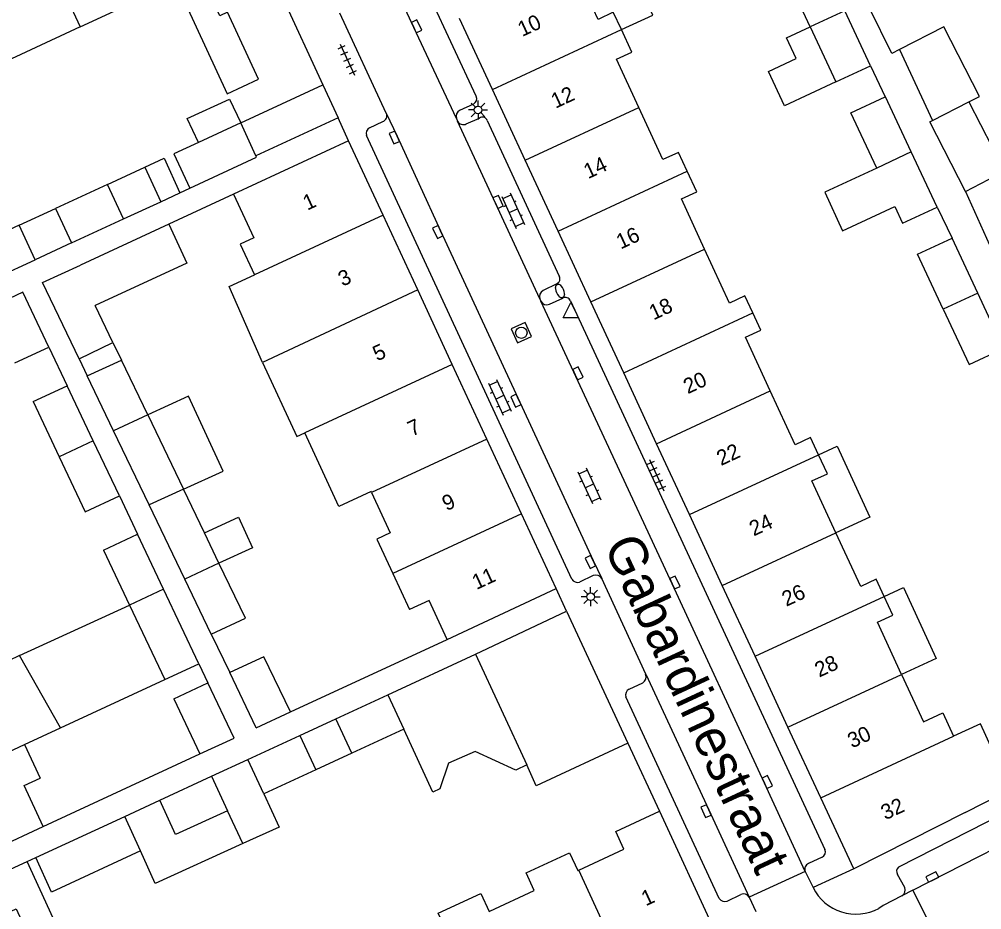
# Model space of a CAD drawing. Extents: x 132998 to 136004, y 396998 to 398512.
# Drawn here: x 133435.1 to 133498.3, y 398371.5 to 398430 of the extents above; entities that cross this region are included whole.
import ezdxf

# ---------------------------------------------------------------- set-up
doc = ezdxf.new("R2010")
doc.units = 0
for name, color, linetype in [('gg-afsc-erfafscheiding', 7, 'Continuous'), ('gg-afsc-muur', 7, 'Continuous'), ('gg-anno-huisnummerreeks BGT', 7, 'Continuous'), ('gg-anno-openbare ruimte label', 7, 'Continuous'), ('gg-bbg-bijgebouw', 7, 'Continuous'), ('gg-bbg-gedigitaliseerde bebouwing', 7, 'Continuous'), ('gg-bbg-gedigitaliseerde bijgebouw', 7, 'Continuous'), ('gg-bbg-hoofdgebouw', 7, 'Continuous'), ('gg-bbg-luifel en loopbrug', 7, 'Continuous'), ('gg-bbg-tussenscheiding', 7, 'Continuous'), ('gg-knt-verharding', 7, 'Continuous'), ('gg-knt-verharding nz', 7, 'Continuous'), ('gt-grn-weggrens', 7, 'Continuous'), ('gt-symb-brandkraan', 7, 'Continuous'), ('gt-symb-klinker verharding', 7, 'Continuous'), ('gt-symb-kolk', 7, 'Continuous'), ('gt-symb-lichtmast', 7, 'Continuous'), ('gt-symb-rioolschacht', 7, 'Continuous'), ('gt-symb-tegel verharding', 7, 'Continuous'), ('gt-symb-waterafsluiter', 7, 'Continuous')]:
    doc.layers.add(name, color=color, linetype=linetype)

# ---------------------------------------------------------------- blocks, each defined once
blk = doc.blocks.new('gt0-WAFSL')
at = {"layer": 'gt-symb-waterafsluiter'}
for p, q in [((-0.5, -0.333), (0, 0.667)), ((0, 0.667), (0.5, -0.333)), ((0.5, -0.333), (-0.5, -0.333))]:
    blk.add_line(p, q, dxfattribs=at)
blk = doc.blocks.new('gt0-BR')
at = {"layer": 'gt-symb-brandkraan'}
for centre, radius, start, end in [((-0.244, 0), 0.206, 107.56694, 252.43307), ((0.599, -2.664), 3, 106.89205, 107.56694), ((0, -0.691), 0.938, 73.10799, 106.89205), ((-0.599, -2.664), 3, 72.43309, 73.10799), ((0.244, 0), 0.206, 287.56695, 72.43309), ((0.599, 2.664), 3, 252.43307, 253.10797), ((0, 0.691), 0.938, 253.10797, 286.89206), ((-0.599, 2.664), 3, 286.89206, 287.56695)]:
    blk.add_arc(centre, radius, start, end, dxfattribs=at)
blk = doc.blocks.new('gt0-KL1')
at = {"layer": 'gt-symb-klinker verharding'}
for p, q in [((-1.15, 0.3), (1.15, 0.3)), ((-1, -0.3), (-1, 0.3)), ((-0.5, 0.3), (-0.5, 0.45)), ((0, -0.3), (0, 0.3)), ((0.5, 0.3), (0.5, 0.45)), ((1, -0.3), (1, 0.3)), ((-1.15, -0.3), (1.15, -0.3)), ((-0.5, -0.45), (-0.5, -0.3)), ((0.5, -0.45), (0.5, -0.3))]:
    blk.add_line(p, q, dxfattribs=at)
blk = doc.blocks.new('gt0-TEG1')
at = {"layer": 'gt-symb-tegel verharding'}
for p, q in [((-1.125, 0), (1.125, 0)), ((-0.9, -0.25), (-0.9, 0.25)), ((-0.45, -0.25), (-0.45, 0.25)), ((0, -0.25), (0, 0.25)), ((0.45, -0.25), (0.45, 0.25)), ((0.9, -0.25), (0.9, 0.25))]:
    blk.add_line(p, q, dxfattribs=at)
blk = doc.blocks.new('gt0-KOLK')
at = {"layer": 'gt-symb-kolk'}
blk.add_lwpolyline([(0, 0), (0.375, 0), (0.375, 0.4), (-0.375, 0.4), (-0.375, 0), (0, 0)], dxfattribs=at)
blk = doc.blocks.new('gt0-LMAST')
at = {"layer": 'gt-symb-lichtmast'}
for p, q in [((-0.182, 0.173), (-0.447, 0.438)), ((-0.005, 0.246), (-0.005, 0.621)), ((0.172, 0.173), (0.437, 0.438)), ((-0.255, -0.004), (-0.63, -0.004)), ((-0.182, -0.181), (-0.447, -0.446)), ((-0.005, -0.254), (-0.005, -0.629)), ((0.437, -0.446), (0.172, -0.181)), ((0.245, -0.004), (0.62, -0.004))]:
    blk.add_line(p, q, dxfattribs=at)
blk.add_circle((-0.005, -0.004), 0.25, dxfattribs=at)
blk = doc.blocks.new('gt0-RS')
at = {"layer": 'gt-symb-rioolschacht'}
blk.add_lwpolyline([(-0.5, -0.5), (0.5, -0.5), (0.5, 0.5), (-0.5, 0.5)], close=True, dxfattribs=at)
blk.add_circle((0, 0), 0.375, dxfattribs=at)

msp = doc.modelspace()

# ---------------------------------------------------------------- linework, layer by layer
at = {"layer": 'gg-afsc-erfafscheiding'}
for p, q in [((133490.993, 398426.95), (133491.967, 398424.918)), ((133449.171, 398418.527), (133444.939, 398416.551)), ((133445.664, 398418.621), (133446.311, 398418.921)), ((133495.362, 398417.674), (133496.349, 398415.649)), ((133437.055, 398408.483), (133438.257, 398405.944)), ((133441.683, 398398.715), (133442.874, 398396.2)), ((133447.718, 398389.65), (133448.932, 398387.122)), ((133452.908, 398384.535), (133463.198, 398389.286)), ((133446.901, 398387.7), (133447.499, 398386.438)), ((133436.688, 398377.002), (133446.977, 398381.775)), ((133435.622, 398374.71), (133436.191, 398374.974))]:
    msp.add_line(p, q, dxfattribs=at)
msp.add_lwpolyline([(133492.904, 398428.028), (133492.399, 398427.769), (133489.468, 398433.745), (133489.872, 398433.952)], dxfattribs=at)
at = {"layer": 'gg-afsc-muur'}
for p, q in [((133450.875, 398434.719), (133455.039, 398425.701)), ((133475.07, 398382.48), (133477.14, 398378.01))]:
    msp.add_line(p, q, dxfattribs=at)
at = {"layer": 'gg-bbg-bijgebouw'}
for p, q in [((133455.039, 398425.701), (133456.038, 398423.538)), ((133471.04, 398391.16), (133475.07, 398382.48)), ((133450.675, 398383.493), (133452.908, 398384.535)), ((133446.977, 398381.775), (133449.213, 398382.821))]:
    msp.add_line(p, q, dxfattribs=at)
at = {"layer": 'gg-bbg-gedigitaliseerde bebouwing'}
for p, q in [((133439.107, 398429.513), (133444.955, 398432.222)), ((133456.73, 398422.04), (133449.171, 398418.527)), ((133459.631, 398393.622), (133460.731, 398391.249)), ((133435.129, 398388.234), (133432.157, 398386.817)), ((133437.811, 398383.49), (133435.129, 398388.234)), ((133435.451, 398382.397), (133437.811, 398383.49)), ((133435.451, 398382.397), (133436.475, 398380.187))]:
    msp.add_line(p, q, dxfattribs=at)
for points in [[(133474.639, 398429.329), (133474.112, 398430.468), (133473.112, 398430.005), (133471.486, 398433.517)], [(133439.107, 398429.513), (133433.272, 398426.809), (133432.076, 398429.391)], [(133475.783, 398424.207), (133474.313, 398427.382), (133475.324, 398427.85), (133474.639, 398429.329)], [(133478.959, 398420.029), (133478.383, 398421.274), (133477.36, 398420.801), (133475.783, 398424.207)], [(133480.105, 398414.909), (133478.577, 398418.211), (133479.584, 398418.677), (133478.959, 398420.029)], [(133449.171, 398418.527), (133450.502, 398415.65), (133449.618, 398415.241), (133450.55, 398413.226)], [(133483.272, 398410.726), (133482.753, 398411.848), (133481.739, 398411.379), (133480.105, 398414.909)], [(133451.084, 398407.483), (133448.898, 398412.461), (133450.55, 398413.226)], [(133484.418, 398405.607), (133482.785, 398409.137), (133483.793, 398409.605), (133483.272, 398410.726)], [(133451.084, 398407.483), (133453.34, 398402.613), (133453.855, 398402.852)], [(133487.584, 398401.423), (133487.066, 398402.542), (133486.053, 398402.073), (133484.418, 398405.607)], [(133458.244, 398398.933), (133458.212, 398399.003), (133456.092, 398398.021), (133453.855, 398402.852)], [(133488.728, 398396.303), (133487.153, 398399.71), (133488.161, 398400.176), (133487.584, 398401.423)], [(133458.244, 398398.933), (133459.471, 398396.283), (133458.587, 398395.873), (133459.631, 398393.622)], [(133491.896, 398392.12), (133491.376, 398393.244), (133490.36, 398392.774), (133488.728, 398396.303)], [(133493.04, 398387), (133491.455, 398390.429), (133492.463, 398390.895), (133491.896, 398392.12)], [(133463.198, 398389.286), (133462.014, 398391.843), (133460.731, 398391.249)], [(133493.04, 398387), (133494.478, 398383.889), (133495.736, 398384.471), (133496.443, 398382.942)], [(133500.177, 398379.437), (133498.211, 398383.757), (133496.443, 398382.942)], [(133436.688, 398377.002), (133435.439, 398379.709), (133436.475, 398380.187)], [(133471.847, 398374.149), (133474.806, 398375.518), (133474.268, 398376.681), (133477.14, 398378.01)], [(133466.007, 398371.455), (133468.921, 398372.804), (133468.382, 398373.969), (133471.234, 398375.289), (133471.775, 398374.116), (133471.847, 398374.149)], [(133460.152, 398368.753), (133463.161, 398370.146), (133462.621, 398371.312), (133465.422, 398372.609), (133465.964, 398371.435), (133466.007, 398371.455)]]:
    msp.add_lwpolyline(points, dxfattribs=at)
at = {"layer": 'gg-bbg-gedigitaliseerde bijgebouw'}
for p, q in [((133490.993, 398426.95), (133489.302, 398430.575)), ((133487.036, 398429.518), (133488.727, 398425.893)), ((133492.904, 398428.028), (133495.066, 398423.375)), ((133488.727, 398425.893), (133490.993, 398426.95)), ((133449.648, 398423.212), (133455.039, 398425.701)), ((133497.454, 398424.584), (133499.781, 398420.032)), ((133449.648, 398423.212), (133446.869, 398421.926)), ((133456.038, 398423.538), (133450.649, 398421.05)), ((133495.362, 398417.674), (133493.671, 398421.299)), ((133440.905, 398419.164), (133437.502, 398417.589)), ((133441.953, 398416.902), (133440.905, 398419.164)), ((133497.236, 398418.713), (133499.005, 398414.771)), ((133437.502, 398417.589), (133438.55, 398415.327)), ((133493.097, 398416.617), (133495.362, 398417.674)), ((133438.55, 398415.327), (133441.953, 398416.902)), ((133436.163, 398414.221), (133435.116, 398416.483)), ((133444.939, 398416.551), (133439.141, 398413.86)), ((133498.04, 398412.024), (133496.349, 398415.649)), ((133432.76, 398412.646), (133436.163, 398414.221)), ((133436.638, 398412.721), (133439.141, 398413.86)), ((133439.038, 398407.724), (133436.638, 398412.721)), ((133499.731, 398408.399), (133498.04, 398412.024)), ((133441.261, 398408.792), (133440.096, 398411.218)), ((133434.817, 398407.444), (133437.055, 398408.483)), ((133439.038, 398407.724), (133441.261, 398408.792)), ((133439.578, 398406.6), (133441.815, 398407.637)), ((133443.547, 398404.031), (133441.815, 398407.637)), ((133441.31, 398402.994), (133439.578, 398406.6)), ((133436.019, 398404.907), (133438.257, 398405.944)), ((133439.97, 398402.329), (133438.257, 398405.944)), ((133436.019, 398404.907), (133437.732, 398401.291)), ((133443.547, 398404.031), (133445.889, 398399.154)), ((133443.648, 398398.124), (133441.31, 398402.994)), ((133441.683, 398398.715), (133439.97, 398402.329)), ((133437.732, 398401.291), (133439.444, 398397.677)), ((133445.889, 398399.154), (133443.648, 398398.124)), ((133447.267, 398396.283), (133445.889, 398399.154)), ((133439.444, 398397.677), (133441.683, 398398.715)), ((133445.987, 398393.255), (133443.648, 398398.124)), ((133440.635, 398395.162), (133442.874, 398396.2)), ((133444.587, 398392.586), (133442.874, 398396.2)), ((133448.223, 398394.292), (133447.267, 398396.283)), ((133440.635, 398395.162), (133442.348, 398391.547)), ((133449.954, 398390.686), (133448.223, 398394.292)), ((133447.718, 398389.65), (133445.987, 398393.255)), ((133446.901, 398387.7), (133444.587, 398392.586)), ((133442.348, 398391.547), (133444.662, 398386.661)), ((133447.718, 398389.65), (133449.954, 398390.686)), ((133465.071, 398388.333), (133471.04, 398391.16)), ((133451.168, 398388.159), (133448.932, 398387.122)), ((133452.908, 398384.535), (133451.168, 398388.159)), ((133459.308, 398385.666), (133465.071, 398388.333)), ((133444.662, 398386.661), (133446.901, 398387.7)), ((133450.675, 398383.493), (133448.932, 398387.122)), ((133445.26, 398385.4), (133447.499, 398386.438)), ((133449.213, 398382.821), (133447.499, 398386.438)), ((133455.905, 398384.091), (133459.308, 398385.666)), ((133445.26, 398385.4), (133446.977, 398381.775)), ((133456.953, 398381.829), (133455.905, 398384.091)), ((133460.356, 398383.404), (133456.953, 398381.829)), ((133450.123, 398381.418), (133453.527, 398382.992)), ((133453.527, 398382.992), (133454.575, 398380.73)), ((133451.171, 398379.155), (133450.123, 398381.418)), ((133454.575, 398380.73), (133451.171, 398379.155)), ((133444.331, 398378.739), (133447.734, 398380.314)), ((133447.734, 398380.314), (133448.782, 398378.052)), ((133436.191, 398374.974), (133442.036, 398377.678)), ((133443.066, 398375.409), (133442.036, 398377.678)), ((133430.218, 398372.211), (133435.622, 398374.71))]:
    msp.add_line(p, q, dxfattribs=at)
for points in [[(133487.036, 398429.518), (133485.345, 398433.143), (133487.597, 398434.194)], [(133448.789, 398430.476), (133448.287, 398430.244), (133447.608, 398431.711), (133446.044, 398430.978), (133448.768, 398425.112), (133450.821, 398426.075), (133448.789, 398430.476)], [(133497.454, 398424.584), (133498.157, 398424.94), (133495.814, 398429.524), (133492.904, 398428.028)], [(133491.406, 398420.242), (133489.714, 398423.867), (133491.967, 398424.918)], [(133493.671, 398421.299), (133491.98, 398424.924), (133491.967, 398424.918)], [(133497.236, 398418.713), (133494.879, 398423.279), (133495.066, 398423.375)], [(133446.869, 398421.926), (133445.264, 398421.183), (133446.311, 398418.921)], [(133446.311, 398418.921), (133450.695, 398420.951), (133450.649, 398421.05)], [(133491.406, 398420.242), (133487.987, 398418.657), (133489.16, 398416.126), (133492.588, 398417.715), (133493.097, 398416.617)], [(133435.116, 398416.483), (133431.713, 398414.908), (133432.76, 398412.646)], [(133444.939, 398416.551), (133446.117, 398414.008), (133440.096, 398411.218)], [(133495.775, 398410.967), (133494.084, 398414.592), (133496.349, 398415.649)], [(133437.055, 398408.483), (133435.342, 398412.097), (133433.113, 398411.041)], [(133495.775, 398410.967), (133497.466, 398407.342), (133499.731, 398408.399)], [(133468.429, 398381.056), (133467.708, 398380.703), (133465.037, 398381.945), (133463.298, 398381.169), (133462.729, 398379.485), (133462.271, 398379.273), (133460.356, 398383.404)], [(133475.07, 398382.48), (133469.048, 398379.675), (133468.429, 398381.056)], [(133448.782, 398378.052), (133445.379, 398376.477), (133444.331, 398378.739)], [(133443.066, 398375.409), (133437.239, 398372.712), (133436.191, 398374.974)], [(133431.276, 398369.924), (133434.902, 398371.597), (133436.42, 398368.308), (133438.197, 398369.127), (133435.622, 398374.71)]]:
    msp.add_lwpolyline(points, dxfattribs=at)
at = {"layer": 'gg-bbg-hoofdgebouw'}
for p, q in [((133466.17, 398425.403), (133464.014, 398430.054)), ((133468.326, 398420.751), (133466.17, 398425.403)), ((133459, 398417.139), (133456.73, 398422.04)), ((133470.482, 398416.1), (133468.326, 398420.751)), ((133461.269, 398412.238), (133459, 398417.139)), ((133472.639, 398411.448), (133470.482, 398416.1)), ((133463.539, 398407.337), (133461.269, 398412.238)), ((133474.794, 398406.797), (133472.639, 398411.448)), ((133465.809, 398402.436), (133463.539, 398407.337)), ((133476.95, 398402.146), (133474.794, 398406.797)), ((133468.079, 398397.534), (133465.809, 398402.436)), ((133479.107, 398397.494), (133476.95, 398402.146)), ((133470.35, 398392.63), (133468.079, 398397.534)), ((133481.263, 398392.843), (133479.107, 398397.494)), ((133463.198, 398389.286), (133470.35, 398392.63)), ((133483.419, 398388.191), (133481.263, 398392.843)), ((133485.575, 398383.54), (133483.419, 398388.191)), ((133487.731, 398378.888), (133485.575, 398383.54)), ((133497.2, 398377.93), (133500.177, 398379.437)), ((133489.89, 398374.23), (133487.731, 398378.888)), ((133477.14, 398378.01), (133480.83, 398370.03)), ((133497.2, 398377.93), (133489.89, 398374.23)), ((133429.53, 398373.7), (133436.688, 398377.002))]:
    msp.add_line(p, q, dxfattribs=at)
at = {"layer": 'gg-bbg-luifel en loopbrug'}
for p, q in [((133440.905, 398419.164), (133443.351, 398420.296)), ((133443.351, 398420.296), (133444.397, 398418.034)), ((133444.397, 398418.034), (133445.664, 398418.621)), ((133441.953, 398416.902), (133444.397, 398418.034)), ((133435.116, 398416.483), (133437.502, 398417.589)), ((133438.55, 398415.327), (133436.163, 398414.221)), ((133441.261, 398408.792), (133441.815, 398407.637)), ((133439.038, 398407.724), (133439.578, 398406.6)), ((133435.129, 398388.234), (133442.348, 398391.547)), ((133437.811, 398383.49), (133444.662, 398386.661)), ((133453.527, 398382.992), (133455.905, 398384.091)), ((133447.734, 398380.314), (133450.123, 398381.418)), ((133456.953, 398381.829), (133454.575, 398380.73)), ((133442.036, 398377.678), (133444.331, 398378.739)), ((133449.784, 398375.89), (133448.782, 398378.052))]:
    msp.add_line(p, q, dxfattribs=at)
for points in [[(133474.639, 398429.329), (133476.713, 398430.29), (133474.56, 398434.942), (133471.486, 398433.517)], [(133488.727, 398425.893), (133485.351, 398424.318), (133484.297, 398426.578), (133486.12, 398427.428), (133485.483, 398428.794), (133487.036, 398429.518)], [(133446.869, 398421.926), (133446.144, 398423.49), (133448.916, 398424.773), (133449.648, 398423.212)], [(133443.351, 398420.296), (133444.622, 398420.884), (133445.664, 398418.621)], [(133445.889, 398399.154), (133448.494, 398400.351), (133446.215, 398405.268), (133443.547, 398404.031)], [(133487.584, 398401.423), (133488.797, 398401.985), (133490.948, 398397.332), (133488.728, 398396.303)], [(133447.267, 398396.283), (133449.5, 398397.317), (133450.427, 398395.314), (133448.223, 398394.292)], [(133491.896, 398392.12), (133493.156, 398392.704), (133495.307, 398388.051), (133493.04, 398387)], [(133451.171, 398379.155), (133452.179, 398376.978), (133449.784, 398375.89)], [(133449.784, 398375.89), (133444.032, 398373.28), (133443.066, 398375.409)]]:
    msp.add_lwpolyline(points, dxfattribs=at)
at = {"layer": 'gg-bbg-tussenscheiding'}
for p, q in [((133437.921, 398432.089), (133439.107, 398429.513)), ((133489.302, 398430.575), (133487.036, 398429.518)), ((133466.17, 398425.403), (133474.639, 398429.329)), ((133468.326, 398420.751), (133475.783, 398424.207)), ((133495.066, 398423.375), (133497.454, 398424.584)), ((133450.649, 398421.05), (133449.648, 398423.212)), ((133493.671, 398421.299), (133491.406, 398420.242)), ((133470.482, 398416.1), (133478.959, 398420.029)), ((133497.236, 398418.713), (133499.781, 398420.032)), ((133459, 398417.139), (133450.55, 398413.226)), ((133472.639, 398411.448), (133480.105, 398414.909)), ((133461.269, 398412.238), (133451.084, 398407.483)), ((133498.04, 398412.024), (133495.775, 398410.967)), ((133474.794, 398406.797), (133483.272, 398410.726)), ((133463.539, 398407.337), (133453.855, 398402.852)), ((133476.95, 398402.146), (133484.418, 398405.607)), ((133443.547, 398404.031), (133441.31, 398402.994)), ((133439.97, 398402.329), (133437.732, 398401.291)), ((133465.809, 398402.436), (133458.244, 398398.933)), ((133479.107, 398397.494), (133487.584, 398401.423)), ((133468.079, 398397.534), (133459.631, 398393.622)), ((133481.263, 398392.843), (133488.728, 398396.303)), ((133448.223, 398394.292), (133445.987, 398393.255)), ((133444.587, 398392.586), (133442.348, 398391.547)), ((133483.419, 398388.191), (133491.896, 398392.12)), ((133465.071, 398388.333), (133468.429, 398381.056)), ((133485.575, 398383.54), (133493.04, 398387)), ((133459.308, 398385.666), (133460.356, 398383.404)), ((133487.731, 398378.888), (133496.443, 398382.942)), ((133427.258, 398378.595), (133435.451, 398382.397)), ((133474.99, 398367.336), (133471.847, 398374.149))]:
    msp.add_line(p, q, dxfattribs=at)
at = {"layer": 'gg-knt-verharding'}
for p, q in [((133465.104, 398424.959), (133455.602, 398445.382)), ((133459.208, 398423.845), (133456.151, 398430.401)), ((133464.933, 398424.442), (133464.02, 398424.017)), ((133458.107, 398422.882), (133458.979, 398423.29)), ((133463.817, 398423.505), (133463.889, 398423.33)), ((133464.453, 398423.14), (133465.318, 398423.522)), ((133465.835, 398423.359), (133470.565, 398413.141)), ((133471.381, 398393.259), (133457.898, 398422.374)), ((133470.398, 398412.631), (133469.503, 398412.202)), ((133469.288, 398411.662), (133469.358, 398411.509)), ((133469.917, 398411.302), (133470.796, 398411.71)), ((133471.305, 398411.532), (133488.002, 398375.506)), ((133472.786, 398393.485), (133471.888, 398393.056)), ((133476.235, 398387.006), (133473.354, 398393.293)), ((133475.143, 398386.038), (133476.04, 398386.443)), ((133481.054, 398372.286), (133474.942, 398385.517)), ((133507.654, 398381.926), (133492.831, 398374.344)), ((133487.817, 398375.005), (133486.929, 398374.582)), ((133486.705, 398374.066), (133483.032, 398372.37)), ((133486.705, 398374.066), (133487.231, 398373.003)), ((133493.24, 398373.017), (133492.769, 398373.865)), ((133481.591, 398372.117), (133482.48, 398372.558)), ((133483.032, 398372.37), (133483.466, 398371.434)), ((133493.768, 398372.829), (133493.052, 398372.468)), ((133495.608, 398369.226), (133493.768, 398372.829))]:
    msp.add_line(p, q, dxfattribs=at)
for points in [[(133493.768, 398372.829), (133506.823, 398379.477), (133509.15, 398380.672)], [(133493.052, 398372.468), (133491.823, 398371.816), (133491.536, 398371.639)]]:
    msp.add_lwpolyline(points, dxfattribs=at)
for centre, radius, start, end in [((133464.758, 398424.787), 0.386, 296.88452, 26.51177), ((133458.832, 398423.675), 0.413, 290.90463, 24.25205), ((133464.186, 398423.655), 0.399, 114.68337, 202.06152), ((133465.519, 398423.259), 0.331, 17.6144, 127.38751), ((133464.266, 398423.516), 0.42, 206.25441, 296.51036), ((133458.301, 398422.505), 0.424, 117.28382, 197.98995), ((133470.237, 398412.966), 0.372, 295.71721, 28.02062), ((133469.709, 398411.807), 0.446, 117.58694, 198.99329), ((133470.966, 398411.381), 0.371, 24.08909, 117.3609), ((133469.746, 398411.699), 0.432, 206.04353, 293.31687), ((133471.755, 398393.458), 0.423, 208.02204, 288.33618), ((133472.962, 398393.069), 0.452, 29.73566, 112.91094), ((133475.831, 398386.831), 0.44, 298.32236, 23.46969), ((133475.359, 398385.655), 0.44, 119.48963, 198.31748), ((133487.653, 398375.35), 0.382, 295.35878, 24.10673), ((133487.073, 398374.213), 0.397, 111.36408, 201.70377), ((133493.071, 398374.069), 0.365, 131.13388, 214.11582), ((133490.036, 398374.38), 3.125, 206.14984, 298.68949), ((133492.837, 398372.848), 0.437, 299.49685, 22.69656), ((133482.653, 398372.161), 0.433, 28.86008, 113.52432), ((133481.447, 398372.596), 0.501, 218.31018, 286.75106)]:
    msp.add_arc(centre, radius, start, end, dxfattribs=at)
at = {"layer": 'gg-knt-verharding nz'}
for points in [[(133463.817, 398423.505), (133461.02, 398429.46), (133455.303, 398441.79), (133453.765, 398445.071)], [(133459.208, 398423.845), (133459.915, 398422.334), (133462.772, 398416.129), (133472.783, 398394.471), (133473.354, 398393.293)], [(133469.288, 398411.662), (133466.368, 398417.937), (133463.889, 398423.33)], [(133486.705, 398374.066), (133484.038, 398379.85), (133477.97, 398392.949), (133469.358, 398411.509)], [(133476.235, 398387.006), (133480.377, 398378.104), (133483.032, 398372.37)]]:
    msp.add_lwpolyline(points, dxfattribs=at)
at = {"layer": 'gt-grn-weggrens'}
for p, q in [((133456.73, 398422.04), (133456.038, 398423.538)), ((133471.04, 398391.16), (133470.35, 398392.63)), ((133489.89, 398374.23), (133487.231, 398373.003))]:
    msp.add_line(p, q, dxfattribs=at)

# ---------------------------------------------------------------- block references
at = {"layer": 'gt-symb-brandkraan', "rotation": -64.99773124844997}
msp.add_blockref('gt0-BR', (133470.61, 398412.166), dxfattribs=at)
at = {"layer": 'gt-symb-klinker verharding'}
for p, rotation in [((133467.54, 398417.449), -65.53707310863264), ((133466.661, 398405.197), -65.28090615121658), ((133472.535, 398399.381), -65.28090615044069)]:
    msp.add_blockref('gt0-KL1', p, dxfattribs=dict(at, rotation=rotation))
at = {"layer": 'gt-symb-kolk'}
for p, rotation in [((133461.02, 398429.46), -64.9148508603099), ((133459.915, 398422.334), 114.72046635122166), ((133466.368, 398417.937), -65.31560552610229), ((133462.772, 398416.129), 114.81797768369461), ((133471.602, 398406.675), -65.09523119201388), ((133467.894, 398405.052), 114.79994076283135), ((133472.783, 398394.471), 115.84325277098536), ((133477.97, 398392.949), -65.1132674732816), ((133484.038, 398379.85), -65.14594743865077), ((133480.377, 398378.104), 114.84333839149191), ((133495.135, 398373.518), 26.752716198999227)]:
    msp.add_blockref('gt0-KOLK', p, dxfattribs=dict(at, rotation=rotation))
at = {"layer": 'gt-symb-lichtmast'}
for p in [(133465.235, 398424.061), (133472.628, 398392.099)]:
    msp.add_blockref('gt0-LMAST', p, dxfattribs=at)
at = {"layer": 'gt-symb-rioolschacht', "rotation": 114.42458794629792}
msp.add_blockref('gt0-RS', (133468.075, 398409.431), dxfattribs=at)
at = {"layer": 'gt-symb-tegel verharding'}
for p, rotation in [((133456.646, 398427.359), -65.53707310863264), ((133476.955, 398400.079), -65.2809061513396)]:
    msp.add_blockref('gt0-TEG1', p, dxfattribs=dict(at, rotation=rotation))
at = {"layer": 'gt-symb-waterafsluiter'}
msp.add_blockref('gt0-WAFSL', (133471.329, 398410.75), dxfattribs=at)

# ---------------------------------------------------------------- texts
at = {"layer": 'gg-anno-huisnummerreeks BGT'}
for s, rotation, p in [('10', 24.9, (133468.128, 398428.844)), ('12', 24.8, (133470.312, 398424.131)), ('14', 24.9, (133472.455, 398419.508)), ('1', 24.8, (133454.023, 398417.442)), ('16', 24.9, (133474.596, 398414.89)), ('3', 24.8, (133456.337, 398412.444)), ('18', 24.8, (133476.751, 398410.239)), ('5', 24.8, (133458.607, 398407.543)), ('20', 24.9, (133479, 398405.389)), ('7', 24.8, (133460.893, 398402.606)), ('22', 24.9, (133481.185, 398400.676)), ('9', 24.8, (133463.162, 398397.708)), ('24', 24.9, (133483.328, 398396.053)), ('11', 24.8, (133465.129, 398392.537)), ('26', 24.8, (133485.468, 398391.435)), ('28', 24.9, (133487.625, 398386.783)), ('30', 24.8, (133489.78, 398382.132)), ('32', 24.9, (133491.967, 398377.414)), ('1', 24.8, (133476.241, 398371.767))]:
    msp.add_text(s, height=1, rotation=rotation, dxfattribs=at).set_placement(p)
at = {"layer": 'gg-anno-openbare ruimte label'}
msp.add_text('Gabardinestraat', height=2.5, rotation=294.9, dxfattribs=at).set_placement((133473.444, 398395.454))

doc.saveas('drawing.dxf')
